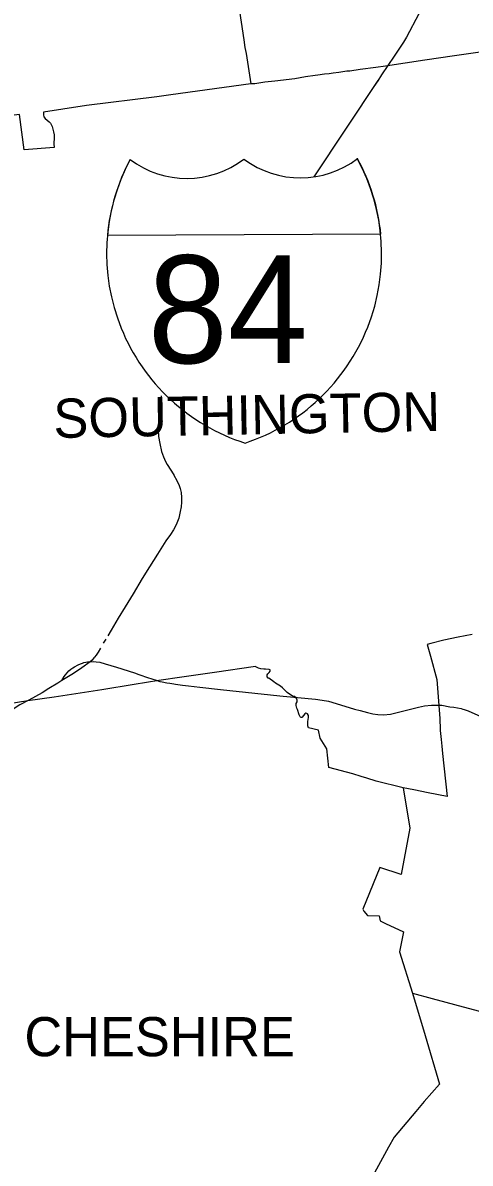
# Model space of a CAD drawing. Extents: x 0 to 2603, y -226 to 830.
# Drawn here: x 160.62 to 176.05, y 575 to 614.31 of the extents above; entities that cross this region are included whole.
import ezdxf

# ---------------------------------------------------------------- set-up
doc = ezdxf.new("R2010")
doc.units = 0
for name, color, linetype in [('CT_TSH_Map_Districts', 7, 'Continuous'), ('CT_TSH_Map_Interstate_Roads', 7, 'Continuous'), ('CT_TSH_Map_Town_Limits', 7, 'Continuous'), ('CT_TSH_Map_Town_Text', 7, 'Continuous')]:
    doc.layers.add(name, color=color, linetype=linetype)

msp = doc.modelspace()

# ---------------------------------------------------------------- linework, layer by layer
at = {"layer": 'CT_TSH_Map_Districts'}
for points in [[(174.065, 580.854), (174.496, 579.398), (174.997, 577.723), (174.469, 577.125), (174.175, 576.773), (173.434, 575.893), (173.233, 575.543), (172.476, 574.159)], [(174.065, 580.854), (174.742, 580.673), (175.981, 580.345), (176.896, 580.103)]]:
    msp.add_lwpolyline(points, dxfattribs=at)
at = {"layer": 'CT_TSH_Map_Interstate_Roads'}
msp.add_line((172.975, 607.015), (163.543, 606.976), dxfattribs=at)
for points in [[(174.79, 615.529), (174.637, 615.235), (174.283, 614.613), (173.859, 613.811), (173.755, 613.638)], [(173.755, 613.638), (173.431, 613.158)], [(173.431, 613.158), (173, 612.507), (172.866, 612.306)], [(172.868, 612.315), (170.666, 608.995)], [(172.866, 612.306), (172.736, 612.11)], [(165.401, 601.443), (165.303, 600.54), (165.299, 600.261), (165.308, 600.047), (165.35, 599.799), (165.414, 599.527)], [(165.414, 599.527), (165.48, 599.342), (165.542, 599.181), (165.608, 599.077), (165.828, 598.719)], [(165.828, 598.719), (165.837, 598.708), (165.937, 598.534), (166.016, 598.355)], [(166.016, 598.355), (166.048, 598.257), (166.081, 598.117), (166.103, 597.94), (166.103, 597.781)], [(166.103, 597.781), (166.086, 597.623), (166.056, 597.458), (166.002, 597.23), (165.917, 597.001)], [(165.917, 597.001), (165.82, 596.827), (165.714, 596.668), (165.556, 596.447)], [(165.556, 596.447), (165.275, 595.992), (164.995, 595.551), (164.747, 595.147), (164.426, 594.625)], [(164.426, 594.625), (164.158, 594.178)], [(164.158, 594.178), (163.918, 593.784)], [(163.918, 593.784), (163.672, 593.375), (163.553, 593.175)], [(163.483, 593.058), (163.392, 592.923)], [(163.093, 592.435), (163.074, 592.411), (163.021, 592.34), (162.953, 592.282)], [(163.301, 592.753), (163.222, 592.609), (163.154, 592.511), (163.093, 592.435)], [(161.968, 591.633), (162.047, 591.771), (162.096, 591.832), (162.15, 591.895), (162.211, 591.962), (162.282, 592.02)], [(162.282, 592.02), (162.349, 592.069), (162.403, 592.105), (162.535, 592.177), (162.62, 592.213), (162.683, 592.233), (162.734, 592.251), (162.795, 592.264), (162.857, 592.275), (162.953, 592.282)], [(162.665, 592.068), (162.541, 591.987)], [(162.953, 592.282), (162.665, 592.068)], [(162.953, 592.282), (163.056, 592.288), (163.16, 592.283), (163.277, 592.267), (163.462, 592.214)], [(163.462, 592.214), (163.857, 592.094)], [(163.857, 592.094), (164.473, 591.893), (164.629, 591.836), (164.965, 591.725), (165.038, 591.702), (165.255, 591.63)], [(161.968, 591.633), (161.83, 591.548), (161.524, 591.354), (161.288, 591.209)], [(162.541, 591.987), (162.316, 591.842), (161.968, 591.633)], [(165.255, 591.63), (165.355, 591.604)], [(165.355, 591.604), (165.428, 591.589)], [(165.428, 591.589), (165.595, 591.556), (165.694, 591.54), (165.837, 591.517), (165.893, 591.51)], [(165.893, 591.51), (166.128, 591.478), (166.335, 591.454), (166.734, 591.403), (167.439, 591.32)], [(167.439, 591.32), (169.49, 591.108), (169.606, 591.097), (170.714, 590.986)], [(161.288, 591.209), (160.837, 590.96), (160.526, 590.791), (160.396, 590.717), (160.317, 590.663), (160.276, 590.633), (160.181, 590.55), (160.068, 590.439), (159.974, 590.34), (159.284, 589.568), (158.749, 588.969), (158.338, 588.511), (158.321, 588.489), (158.108, 588.253), (158.005, 588.145), (157.935, 588.088), (157.858, 588.034)], [(170.714, 590.986), (170.951, 590.961), (171.167, 590.917)], [(171.167, 590.917), (171.581, 590.791), (172.064, 590.651), (172.255, 590.602), (172.518, 590.532), (172.699, 590.49), (172.866, 590.466), (173.06, 590.454), (173.308, 590.475), (173.493, 590.522), (173.994, 590.648)], [(173.994, 590.648), (174.272, 590.716), (174.482, 590.758), (174.725, 590.789), (175.072, 590.784)], [(175.072, 590.784), (175.358, 590.727)], [(175.358, 590.727), (175.486, 590.711), (175.742, 590.665), (175.797, 590.651)], [(175.797, 590.651), (175.85, 590.636)], [(175.85, 590.636), (175.987, 590.587)], [(175.987, 590.587), (176.109, 590.529), (176.611, 590.315), (177.12, 590.094), (177.489, 589.969), (177.628, 589.929), (177.745, 589.895), (177.916, 589.84), (177.998, 589.803), (178.105, 589.75)]]:
    msp.add_lwpolyline(points, dxfattribs=at)
for centre, radius, start, end in [((170.38, 606.356), 6.864, 151.8748, 252.2637), ((170.388, 606.351), 6.874, 151.8748, 174.7861), ((166.281, 612.207), 3.265, 233.2263, 307.1377), ((170.198, 612.225), 3.264, 233.3979, 307.1378), ((166.137, 606.336), 6.864, 288.272, 28.6609), ((166.145, 606.331), 6.864, 5.7168, 28.6609)]:
    msp.add_arc(centre, radius, start, end, dxfattribs=at)
at = {"layer": 'CT_TSH_Map_Town_Limits'}
for points in [[(166.802, 623.205), (166.883, 622.664), (167.348, 619.544), (167.388, 619.24), (167.759, 616.804), (167.882, 616.038), (168.037, 615.073), (168.063, 614.936), (168.249, 613.715), (168.283, 613.452), (168.323, 613.242), (168.492, 612.2)], [(179.284, 613.705), (176.961, 613.377), (175.514, 613.165), (174.487, 613.017), (173.131, 612.814), (172.797, 612.77), (172.264, 612.695), (171.909, 612.641), (171.804, 612.634), (171.526, 612.593), (171.331, 612.57), (171.193, 612.548), (171.035, 612.53), (170.801, 612.497), (170.707, 612.494), (170.377, 612.444), (170.012, 612.376), (169.316, 612.288), (168.967, 612.257), (168.626, 612.205), (168.492, 612.2)], [(168.492, 612.2), (165.733, 611.819), (165.253, 611.754), (162.823, 611.449), (162.001, 611.328), (161.34, 611.229), (161.344, 611.128), (161.355, 611.069), (161.398, 611.009), (161.535, 610.889), (161.577, 610.843), (161.607, 610.8), (161.636, 610.727), (161.689, 610.543), (161.701, 610.445), (161.705, 610.354), (161.692, 610.128), (161.704, 610.002), (160.673, 609.923), (160.516, 611.15), (158.799, 610.931)], [(176.123, 593.224), (175.643, 593.125), (175.148, 593.024), (174.694, 592.913), (174.57, 592.88), (174.686, 592.468), (174.906, 591.668), (175.006, 590.319), (175.018, 589.941), (175.02, 589.908), (175.058, 589.599), (175.075, 589.366), (175.101, 589.114), (175.261, 587.637), (174.606, 587.765), (174.108, 587.868), (173.744, 587.935)], [(173.744, 587.935), (172.809, 588.168), (172.494, 588.267), (172.298, 588.323), (172.011, 588.422), (171.185, 588.632), (171.11, 589.279), (170.878, 589.643), (170.823, 589.924), (170.48, 590.003), (170.458, 590.069), (170.458, 590.219), (170.476, 590.354), (170.473, 590.428), (170.444, 590.483), (170.425, 590.496), (170.384, 590.504), (170.351, 590.486), (170.265, 590.374), (170.251, 590.363), (170.225, 590.358), (170.202, 590.367), (170.189, 590.384), (170.156, 590.448), (170.098, 590.634), (170.074, 590.684), (170.048, 590.767), (170.048, 590.813), (170.053, 590.836), (170.082, 590.903), (170.086, 590.934), (170.083, 590.96), (170.048, 591.033), (169.997, 591.081), (169.982, 591.086), (169.973, 591.074), (169.858, 591.142), (169.739, 591.225), (169.657, 591.302), (169.587, 591.377), (169.517, 591.436), (169.455, 591.473), (169.343, 591.541), (169.279, 591.594), (169.113, 591.71), (169.085, 591.719), (169.058, 591.758), (169.049, 591.789), (169.057, 591.832), (169.077, 591.864), (169.124, 591.906), (169.153, 591.954), (169.156, 591.964), (169.154, 592.001), (169.127, 592.01), (168.991, 592.03), (168.932, 592.029), (168.83, 592.042), (168.748, 592.063), (168.663, 592.108), (168.641, 592.114), (168.567, 592.108), (167.311, 591.925), (166.112, 591.745), (165.312, 591.629), (164.466, 591.491), (163.352, 591.315), (161.703, 591.064), (160.795, 590.932), (160.016, 590.806)], [(173.744, 587.935), (173.978, 586.543)], [(173.978, 586.543), (173.677, 584.947)], [(173.677, 584.947), (172.937, 585.191), (172.347, 583.751), (172.385, 583.686), (172.509, 583.529)], [(172.509, 583.529), (172.914, 583.523), (172.952, 583.354), (173.136, 583.262), (173.757, 582.975)], [(173.757, 582.975), (173.622, 582.276), (174.065, 580.854)], [(174.065, 580.854), (174.496, 579.398), (174.997, 577.723), (174.469, 577.125), (174.175, 576.773), (173.434, 575.893), (173.233, 575.543), (172.476, 574.159)], [(174.065, 580.854), (174.742, 580.673), (175.981, 580.345), (176.896, 580.103)]]:
    msp.add_lwpolyline(points, dxfattribs=at)

# ---------------------------------------------------------------- texts
at = {"layer": 'CT_TSH_Map_Interstate_Roads'}
msp.add_text('84', height=3.7137, dxfattribs=at).set_placement((164.934, 602.574))
at = {"layer": 'CT_TSH_Map_Town_Text'}
msp.add_text('SOUTHINGTON', height=1.35, rotation=1.0549, dxfattribs=at).set_placement((161.692, 599.992))
msp.add_text('CHESHIRE', height=1.35, dxfattribs=at).set_placement((160.68, 578.682))

doc.saveas('drawing.dxf')
